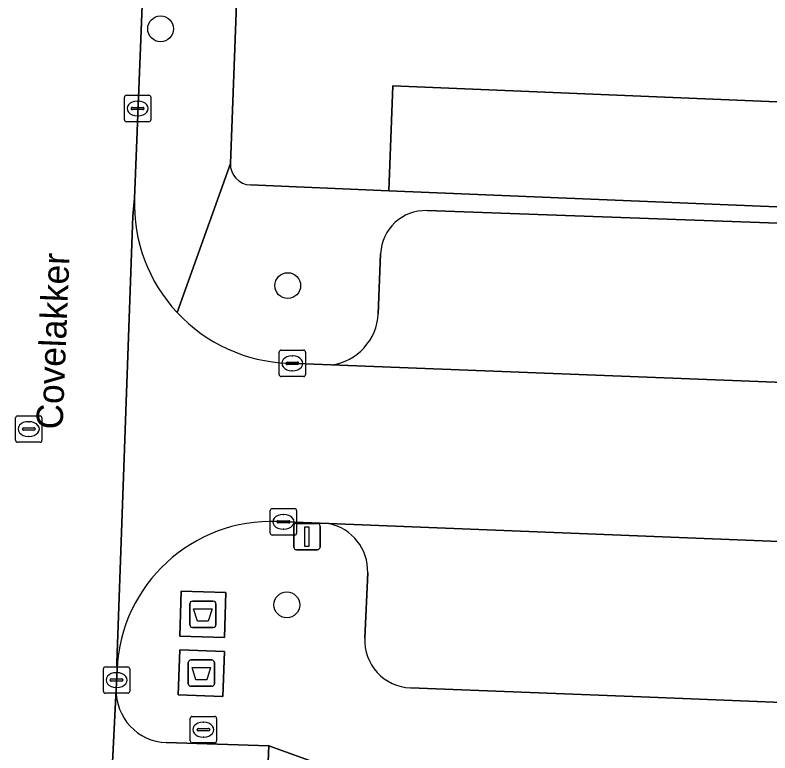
# Model space of a CAD drawing. Extents: x 161354 to 162026, y 386504 to 387460.
# Drawn here: x 161609.4 to 161638, y 386573.47 to 386601.44 of the extents above; entities that cross this region are included whole.
import ezdxf

# ---------------------------------------------------------------- set-up
doc = ezdxf.new("R2010")
doc.units = 0
for name, color, linetype in [('IMGEO_Afval_apart_plaats', 7, 'Continuous'), ('IMGEO_Boom', 7, 'Continuous'), ('IMGEO_Brandkraan', 7, 'Continuous'), ('IMGEO_Groenvoorziening', 7, 'Continuous'), ('IMGEO_Kolk', 7, 'Continuous'), ('IMGEO_Lichtmast', 7, 'Continuous'), ('IMGEO_Openbare_ruimte_label', 7, 'Continuous'), ('IMGEO_Parkeervlak_open', 7, 'Continuous'), ('IMGEO_Rijbaan_lokaal_open', 7, 'Continuous'), ('IMGEO_Rioolput', 7, 'Continuous'), ('IMGEO_Voetpad_gesloten', 7, 'Continuous'), ('IMGEO_Voetpad_open', 7, 'Continuous')]:
    doc.layers.add(name, color=color, linetype=linetype)

msp = doc.modelspace()

# ---------------------------------------------------------------- linework, layer by layer
at = {"layer": 'IMGEO_Afval_apart_plaats'}
for p, q in [((161616.02, 386578.324), (161616.02, 386579.124)), ((161616.02, 386579.124), (161616.02, 386578.324)), ((161616.12, 386579.224), (161616.91, 386579.224)), ((161616.91, 386579.224), (161616.12, 386579.224)), ((161617.01, 386579.124), (161617.01, 386578.324)), ((161617.01, 386578.324), (161617.01, 386579.124)), ((161616.91, 386578.224), (161616.12, 386578.224)), ((161616.12, 386578.224), (161616.91, 386578.224)), ((161616.062, 386576.994), (161616.852, 386576.994)), ((161616.852, 386576.994), (161616.062, 386576.994)), ((161615.962, 386576.094), (161615.962, 386576.894)), ((161615.962, 386576.894), (161615.962, 386576.094)), ((161616.952, 386576.894), (161616.952, 386576.094)), ((161616.952, 386576.094), (161616.952, 386576.894)), ((161616.852, 386575.994), (161616.062, 386575.994)), ((161616.062, 386575.994), (161616.852, 386575.994))]:
    msp.add_line(p, q, dxfattribs=at)
for points in [[(161616.163, 386578.938), (161616.867, 386578.938), (161616.718, 386578.468), (161616.312, 386578.468), (161616.163, 386578.938)], [(161616.105, 386576.708), (161616.809, 386576.708), (161616.66, 386576.238), (161616.254, 386576.238), (161616.105, 386576.708)]]:
    msp.add_lwpolyline(points, dxfattribs=at)
for centre, start, end in [((161616.12, 386579.124), 90, 180), ((161616.12, 386579.124), 90, 180), ((161616.91, 386579.124), 0, 90), ((161616.91, 386579.124), 360, 90), ((161616.12, 386578.324), 180, 270), ((161616.12, 386578.324), 180, 270), ((161616.91, 386578.324), 270, 0), ((161616.91, 386578.324), 270, 0), ((161616.062, 386576.894), 90, 180), ((161616.062, 386576.894), 90, 180), ((161616.852, 386576.894), 0, 90), ((161616.852, 386576.894), 360, 90), ((161616.062, 386576.094), 180, 270), ((161616.062, 386576.094), 180, 270), ((161616.852, 386576.094), 270, 0), ((161616.852, 386576.094), 270, 0)]:
    msp.add_arc(centre, 0.1, start, end, dxfattribs=at)
at = {"layer": 'IMGEO_Boom'}
for centre in [(161614.912, 386600.922), (161619.731, 386591.186), (161619.697, 386579.083)]:
    msp.add_circle(centre, 0.489, dxfattribs=at)
at = {"layer": 'IMGEO_Brandkraan'}
for p, q in [((161616.034, 386573.925), (161616.034, 386574.777)), ((161616.109, 386574.851), (161616.961, 386574.851)), ((161617.035, 386574.777), (161617.035, 386573.925)), ((161616.522, 386574.631), (161616.547, 386574.631)), ((161616.293, 386574.345), (161616.293, 386574.357)), ((161616.731, 386574.308), (161616.333, 386574.308)), ((161616.336, 386574.394), (161616.734, 386574.394)), ((161616.777, 386574.357), (161616.777, 386574.345)), ((161616.961, 386573.851), (161616.109, 386573.851)), ((161616.545, 386574.071), (161616.52, 386574.071))]:
    msp.add_line(p, q, dxfattribs=at)
for points in [[(161616.034, 386573.925), (161616.034, 386574.777)], [(161616.109, 386574.851), (161616.961, 386574.851)], [(161617.035, 386574.777), (161617.035, 386573.925)], [(161616.961, 386573.851), (161616.109, 386573.851)]]:
    msp.add_lwpolyline(points, dxfattribs=at)
for centre, radius, start, end in [((161616.111, 386574.775), 0.0765, 91.552, 178.448), ((161616.111, 386574.775), 0.0765, 91.552, 178.448), ((161616.959, 386574.775), 0.0765, 1.552, 88.448), ((161616.959, 386574.775), 0.0765, 1.552, 88.448), ((161616.333, 386574.354), 0.0403, 85.8775, 175.7526), ((161616.33, 386574.344), 0.0366, 178.938, 274.7102), ((161616.734, 386574.351), 0.043, 264.8664, 352.4533), ((161616.738, 386574.356), 0.0386, 1.7309, 96.639), ((161616.111, 386573.927), 0.0765, 181.552, 268.448), ((161616.111, 386573.927), 0.0765, 181.552, 268.448), ((161616.959, 386573.927), 0.0765, 271.552, 358.448), ((161616.959, 386573.927), 0.0765, 271.552, 358.448)]:
    msp.add_arc(centre, radius, start, end, dxfattribs=at)
for centre, major_axis, ratio, start_param, end_param in [((161616.521, 386574.351), (-0.387, 0.002), 0.722429, 4.712389, 7.853982), ((161616.546, 386574.351), (-0.39, 0.002), 0.717154, 1.570796, 4.712389)]:
    msp.add_ellipse(centre, major_axis=major_axis, ratio=ratio, start_param=start_param, end_param=end_param, dxfattribs=at)
at = {"layer": 'IMGEO_Groenvoorziening'}
for points in [[(161659.168, 386627.152), (161663.457, 386626.977), (161663.514, 386630.456), (161618.901, 386632.159), (161618.768, 386628.64), (161622.68, 386628.482), (161621.638, 386602.067), (161617.807, 386602.229), (161617.558, 386595.822)], [(161618.316, 386595.002), (161623.566, 386594.784), (161623.717, 386598.762), (161654.953, 386597.463), (161654.805, 386593.487), (161661.443, 386593.211)]]:
    msp.add_lwpolyline(points, dxfattribs=at)
msp.add_lwpolyline([(161654.805, 386593.487), (161654.953, 386597.463), (161623.717, 386598.762), (161623.566, 386594.784)], close=True, dxfattribs=at)
msp.add_arc((161618.35, 386595.794), 0.793, 177.974, 267.526, dxfattribs=at)
at = {"layer": 'IMGEO_Kolk'}
for p, q in [((161613.541, 386597.476), (161613.541, 386598.328)), ((161613.616, 386598.402), (161614.468, 386598.402)), ((161614.029, 386598.182), (161614.054, 386598.182)), ((161614.542, 386598.328), (161614.542, 386597.476)), ((161613.8, 386597.896), (161613.8, 386597.908)), ((161614.238, 386597.859), (161613.84, 386597.859)), ((161613.843, 386597.945), (161614.241, 386597.945)), ((161614.284, 386597.908), (161614.284, 386597.896)), ((161614.052, 386597.622), (161614.027, 386597.622)), ((161614.468, 386597.402), (161613.616, 386597.402)), ((161619.48, 386588.74), (161620.332, 386588.74)), ((161619.405, 386587.814), (161619.405, 386588.666)), ((161619.893, 386588.52), (161619.918, 386588.52)), ((161620.406, 386588.666), (161620.406, 386587.814)), ((161619.664, 386588.234), (161619.664, 386588.246)), ((161620.102, 386588.197), (161619.704, 386588.197)), ((161619.707, 386588.283), (161620.105, 386588.283)), ((161620.148, 386588.246), (161620.148, 386588.234)), ((161619.916, 386587.96), (161619.891, 386587.96)), ((161620.332, 386587.74), (161619.48, 386587.74)), ((161619.142, 386582.731), (161619.994, 386582.731)), ((161619.067, 386581.805), (161619.067, 386582.657)), ((161619.555, 386582.511), (161619.58, 386582.511)), ((161620.068, 386582.657), (161620.068, 386581.805)), ((161619.326, 386582.225), (161619.326, 386582.237)), ((161619.764, 386582.188), (161619.366, 386582.188)), ((161619.369, 386582.274), (161619.767, 386582.274)), ((161619.81, 386582.237), (161619.81, 386582.225)), ((161619.578, 386581.951), (161619.553, 386581.951)), ((161619.994, 386581.731), (161619.142, 386581.731)), ((161612.819, 386576.732), (161613.671, 386576.732)), ((161612.744, 386575.806), (161612.744, 386576.658)), ((161613.232, 386576.512), (161613.257, 386576.512)), ((161613.745, 386576.658), (161613.745, 386575.806)), ((161613.003, 386576.226), (161613.003, 386576.238)), ((161613.441, 386576.189), (161613.043, 386576.189)), ((161613.046, 386576.275), (161613.444, 386576.275)), ((161613.487, 386576.238), (161613.487, 386576.226)), ((161613.255, 386575.952), (161613.23, 386575.952)), ((161613.671, 386575.732), (161612.819, 386575.732))]:
    msp.add_line(p, q, dxfattribs=at)
for points in [[(161613.541, 386597.476), (161613.541, 386598.328)], [(161613.616, 386598.402), (161614.468, 386598.402)], [(161614.542, 386598.328), (161614.542, 386597.476)], [(161614.468, 386597.402), (161613.616, 386597.402)], [(161619.48, 386588.74), (161620.332, 386588.74)], [(161619.405, 386587.814), (161619.405, 386588.666)], [(161620.406, 386588.666), (161620.406, 386587.814)], [(161620.332, 386587.74), (161619.48, 386587.74)], [(161619.142, 386582.731), (161619.994, 386582.731)], [(161619.067, 386581.805), (161619.067, 386582.657)], [(161620.068, 386582.657), (161620.068, 386581.805)], [(161619.994, 386581.731), (161619.142, 386581.731)], [(161612.819, 386576.732), (161613.671, 386576.732)], [(161612.744, 386575.806), (161612.744, 386576.658)], [(161613.745, 386576.658), (161613.745, 386575.806)], [(161613.671, 386575.732), (161612.819, 386575.732)]]:
    msp.add_lwpolyline(points, dxfattribs=at)
for centre, radius, start, end in [((161613.618, 386598.326), 0.0765, 91.552, 178.448), ((161613.618, 386598.326), 0.0765, 91.552, 178.448), ((161614.466, 386598.326), 0.0765, 1.552, 88.448), ((161614.466, 386598.326), 0.0765, 1.552, 88.448), ((161613.84, 386597.905), 0.0403, 85.8775, 175.7526), ((161613.837, 386597.895), 0.0366, 178.938, 274.7102), ((161614.241, 386597.902), 0.043, 264.8664, 352.4533), ((161614.245, 386597.907), 0.0386, 1.7309, 96.639), ((161613.618, 386597.478), 0.0765, 181.552, 268.448), ((161613.618, 386597.478), 0.0765, 181.552, 268.448), ((161614.466, 386597.478), 0.0765, 271.552, 358.448), ((161614.466, 386597.478), 0.0765, 271.552, 358.448), ((161619.482, 386588.664), 0.0765, 91.552, 178.448), ((161619.482, 386588.664), 0.0765, 91.552, 178.448), ((161620.33, 386588.664), 0.0765, 1.552, 88.448), ((161620.33, 386588.664), 0.0765, 1.552, 88.448), ((161619.704, 386588.243), 0.0403, 85.8775, 175.7526), ((161619.701, 386588.233), 0.0366, 178.938, 274.7102), ((161620.105, 386588.24), 0.043, 264.8664, 352.4533), ((161620.109, 386588.245), 0.0386, 1.7309, 96.639), ((161619.482, 386587.816), 0.0765, 181.552, 268.448), ((161619.482, 386587.816), 0.0765, 181.552, 268.448), ((161620.33, 386587.816), 0.0765, 271.552, 358.448), ((161620.33, 386587.816), 0.0765, 271.552, 358.448), ((161619.144, 386582.655), 0.0765, 91.552, 178.448), ((161619.144, 386582.655), 0.0765, 91.552, 178.448), ((161619.992, 386582.655), 0.0765, 1.552, 88.448), ((161619.992, 386582.655), 0.0765, 1.552, 88.448), ((161619.366, 386582.234), 0.0403, 85.8775, 175.7526), ((161619.363, 386582.224), 0.0366, 178.938, 274.7102), ((161619.767, 386582.231), 0.043, 264.8664, 352.4533), ((161619.771, 386582.236), 0.0386, 1.7309, 96.639), ((161619.144, 386581.807), 0.0765, 181.552, 268.448), ((161619.144, 386581.807), 0.0765, 181.552, 268.448), ((161619.992, 386581.807), 0.0765, 271.552, 358.448), ((161619.992, 386581.807), 0.0765, 271.552, 358.448), ((161612.821, 386576.656), 0.0765, 91.552, 178.448), ((161612.821, 386576.656), 0.0765, 91.552, 178.448), ((161613.669, 386576.656), 0.0765, 1.552, 88.448), ((161613.669, 386576.656), 0.0765, 1.552, 88.448), ((161613.043, 386576.235), 0.0403, 85.8775, 175.7526), ((161613.04, 386576.225), 0.0366, 178.938, 274.7102), ((161613.444, 386576.232), 0.043, 264.8664, 352.4533), ((161613.448, 386576.237), 0.0386, 1.7309, 96.639), ((161612.821, 386575.808), 0.0765, 181.552, 268.448), ((161612.821, 386575.808), 0.0765, 181.552, 268.448), ((161613.669, 386575.808), 0.0765, 271.552, 358.448), ((161613.669, 386575.808), 0.0765, 271.552, 358.448)]:
    msp.add_arc(centre, radius, start, end, dxfattribs=at)
for centre, major_axis, ratio, start_param, end_param in [((161614.028, 386597.902), (-0.387, 0.002), 0.722429, 4.712389, 7.853982), ((161614.053, 386597.902), (-0.39, 0.002), 0.717154, 1.570796, 4.712389), ((161619.892, 386588.24), (-0.387, 0.002), 0.722429, 4.712389, 7.853982), ((161619.917, 386588.24), (-0.39, 0.002), 0.717154, 1.570796, 4.712389), ((161619.554, 386582.231), (-0.387, 0.002), 0.722429, 4.712389, 7.853982), ((161619.579, 386582.231), (-0.39, 0.002), 0.717154, 1.570796, 4.712389), ((161613.231, 386576.232), (-0.387, 0.002), 0.722429, 4.712389, 7.853982), ((161613.256, 386576.232), (-0.39, 0.002), 0.717154, 1.570796, 4.712389)]:
    msp.add_ellipse(centre, major_axis=major_axis, ratio=ratio, start_param=start_param, end_param=end_param, dxfattribs=at)
at = {"layer": 'IMGEO_Lichtmast'}
for p, q in [((161620.064, 386582.172), (161620.854, 386582.172)), ((161620.854, 386582.172), (161620.064, 386582.172)), ((161619.964, 386581.272), (161619.964, 386582.072)), ((161619.964, 386582.072), (161619.964, 386581.272)), ((161620.954, 386582.072), (161620.954, 386581.272)), ((161620.954, 386581.272), (161620.954, 386582.072)), ((161620.854, 386581.172), (161620.064, 386581.172)), ((161620.064, 386581.172), (161620.854, 386581.172))]:
    msp.add_line(p, q, dxfattribs=at)
msp.add_lwpolyline([(161620.384, 386582.047), (161620.534, 386582.047), (161620.534, 386581.297), (161620.384, 386581.297), (161620.384, 386582.047)], dxfattribs=at)
for centre, start, end in [((161620.064, 386582.072), 90, 180), ((161620.064, 386582.072), 90, 180), ((161620.854, 386582.072), 0, 90), ((161620.854, 386582.072), 360, 90), ((161620.064, 386581.272), 180, 270), ((161620.064, 386581.272), 180, 270), ((161620.854, 386581.272), 270, 0), ((161620.854, 386581.272), 270, 0)]:
    msp.add_arc(centre, 0.1, start, end, dxfattribs=at)
at = {"layer": 'IMGEO_Parkeervlak_open'}
for points in [[(161653.419, 386592.92), (161638.308, 386593.552), (161625.01, 386594.029)], [(161623.251, 386592.396), (161623.162, 386590.118)], [(161621.38, 386588.18), (161656.65, 386586.806)], [(161656.367, 386580.762), (161621.29, 386582.163)], [(161622.761, 386580.296), (161622.65, 386577.818)], [(161613.23, 386575.891), (161612.029, 386551.931)], [(161624.377, 386575.939), (161633.449, 386575.581), (161652.214, 386574.826)], [(161618.799, 386568.7), (161619.011, 386573.737), (161615.128, 386573.86)]]:
    msp.add_lwpolyline(points, dxfattribs=at)
for centre, radius, start, end in [((161624.949, 386592.33), 1.7, 87.9596, 177.7857), ((161621.105, 386590.221), 2.06, 277.6731, 357.1295), ((161620.921, 386580.359), 1.841, 358.0237, 78.4451), ((161624.449, 386577.738), 1.801, 177.4675, 267.7051), ((161615.204, 386575.833), 1.975, 178.3213, 267.8012)]:
    msp.add_arc(centre, radius, start, end, dxfattribs=at)
at = {"layer": 'IMGEO_Rijbaan_lokaal_open'}
for points in [[(161613.924, 386594.486), (161614.498, 386608.818), (161607.433, 386609.1), (161606.347, 386581.946), (161605.615, 386563.622), (161605.454, 386559.596)], [(161599.714, 386553.61), (161599.434, 386546.759), (161603.009, 386546.619), (161603.104, 386546.651), (161611.806, 386546.251), (161611.869, 386546.939), (161611.972, 386550.089), (161612.029, 386551.931), (161613.23, 386575.891), (161613.261, 386576.63), (161613.255, 386576.896), (161613.862, 386593.821), (161613.924, 386594.486)], [(161613.924, 386594.486), (161613.862, 386593.821), (161613.255, 386576.896), (161613.261, 386576.63)], [(161658.318, 386586.741), (161656.65, 386586.806), (161621.38, 386588.18), (161619.743, 386588.245)], [(161619.349, 386582.241), (161621.29, 386582.163), (161656.367, 386580.762), (161658.365, 386580.682)]]:
    msp.add_lwpolyline(points, dxfattribs=at)
for centre, radius, start, end in [((161619.959, 386594.281), 6.039, 178.0519, 223.0021), ((161619.96, 386594.279), 6.038, 222.9891, 267.9443), ((161619.118, 386576.384), 5.862, 87.7396, 177.5908)]:
    msp.add_arc(centre, radius, start, end, dxfattribs=at)
at = {"layer": 'IMGEO_Rioolput'}
for p, q in [((161609.415, 386585.322), (161609.415, 386586.174)), ((161609.49, 386586.248), (161610.342, 386586.248)), ((161610.416, 386586.174), (161610.416, 386585.322)), ((161609.903, 386586.028), (161609.928, 386586.028)), ((161609.674, 386585.742), (161609.674, 386585.754)), ((161610.112, 386585.705), (161609.714, 386585.705)), ((161609.717, 386585.791), (161610.115, 386585.791)), ((161610.158, 386585.754), (161610.158, 386585.742)), ((161609.926, 386585.468), (161609.901, 386585.468)), ((161610.342, 386585.248), (161609.49, 386585.248))]:
    msp.add_line(p, q, dxfattribs=at)
for points in [[(161609.415, 386585.322), (161609.415, 386586.174)], [(161609.49, 386586.248), (161610.342, 386586.248)], [(161610.416, 386586.174), (161610.416, 386585.322)], [(161610.342, 386585.248), (161609.49, 386585.248)]]:
    msp.add_lwpolyline(points, dxfattribs=at)
for centre, radius, start, end in [((161609.492, 386586.172), 0.0765, 91.552, 178.448), ((161609.492, 386586.172), 0.0765, 91.552, 178.448), ((161610.34, 386586.172), 0.0765, 1.552, 88.448), ((161610.34, 386586.172), 0.0765, 1.552, 88.448), ((161609.714, 386585.751), 0.0403, 85.8775, 175.7526), ((161609.711, 386585.741), 0.0366, 178.938, 274.7102), ((161610.115, 386585.748), 0.043, 264.8664, 352.4533), ((161610.119, 386585.753), 0.0386, 1.7309, 96.639), ((161609.492, 386585.324), 0.0765, 181.552, 268.448), ((161609.492, 386585.324), 0.0765, 181.552, 268.448), ((161610.34, 386585.324), 0.0765, 271.552, 358.448), ((161610.34, 386585.324), 0.0765, 271.552, 358.448)]:
    msp.add_arc(centre, radius, start, end, dxfattribs=at)
for centre, major_axis, ratio, start_param, end_param in [((161609.902, 386585.748), (-0.387, 0.002), 0.722429, 4.712389, 7.853982), ((161609.927, 386585.748), (-0.39, 0.002), 0.717154, 1.570796, 4.712389)]:
    msp.add_ellipse(centre, major_axis=major_axis, ratio=ratio, start_param=start_param, end_param=end_param, dxfattribs=at)
at = {"layer": 'IMGEO_Voetpad_gesloten'}
for points in [[(161617.384, 386579.557), (161615.693, 386579.604), (161615.646, 386577.891), (161617.337, 386577.844)], [(161617.331, 386577.319), (161615.643, 386577.378), (161615.583, 386575.668), (161617.272, 386575.61)]]:
    msp.add_lwpolyline(points, close=True, dxfattribs=at)
at = {"layer": 'IMGEO_Voetpad_open'}
for points in [[(161618.768, 386628.64), (161618.901, 386632.159), (161615.437, 386632.291), (161614.609, 386611.596), (161614.498, 386608.818), (161613.924, 386594.486)], [(161615.543, 386590.162), (161617.558, 386595.822), (161617.807, 386602.229), (161618.768, 386628.64)], [(161617.558, 386595.822), (161615.543, 386590.162)], [(161661.443, 386593.211), (161654.805, 386593.487), (161623.566, 386594.784), (161618.316, 386595.002)], [(161625.01, 386594.029), (161638.308, 386593.552), (161653.419, 386592.92)], [(161623.162, 386590.118), (161623.251, 386592.396)], [(161619.743, 386588.245), (161621.38, 386588.18)], [(161621.29, 386582.163), (161619.349, 386582.241)], [(161622.65, 386577.818), (161622.761, 386580.296)], [(161613.261, 386576.63), (161613.23, 386575.891)], [(161652.214, 386574.826), (161633.449, 386575.581), (161624.377, 386575.939)], [(161615.128, 386573.86), (161619.011, 386573.737), (161621.046, 386573.007), (161627.941, 386572.685), (161629.721, 386572.679), (161637.151, 386572.398), (161650.358, 386571.749), (161660.933, 386571.465), (161663.903, 386571.385), (161664.002, 386574.56)], [(161620.187, 386553.357), (161621.046, 386573.007), (161619.011, 386573.737), (161618.799, 386568.7), (161617.893, 386553.479), (161613.712, 386553.603)]]:
    msp.add_lwpolyline(points, dxfattribs=at)
for points in [[(161617.337, 386577.844), (161615.646, 386577.891), (161615.693, 386579.604), (161617.384, 386579.557)], [(161617.272, 386575.61), (161615.583, 386575.668), (161615.643, 386577.378), (161617.331, 386577.319)]]:
    msp.add_lwpolyline(points, close=True, dxfattribs=at)
for centre, radius, start, end in [((161618.35, 386595.794), 0.793, 177.974, 267.526), ((161619.959, 386594.281), 6.039, 178.0519, 223.0021), ((161624.949, 386592.33), 1.7, 87.9596, 177.7857), ((161619.96, 386594.279), 6.038, 222.9891, 267.9443), ((161621.105, 386590.221), 2.06, 277.6731, 357.1295), ((161619.118, 386576.384), 5.862, 87.7396, 177.5908), ((161620.921, 386580.359), 1.841, 358.0237, 78.4451), ((161624.449, 386577.738), 1.801, 177.4675, 267.7051), ((161615.204, 386575.833), 1.975, 178.3213, 267.8012)]:
    msp.add_arc(centre, radius, start, end, dxfattribs=at)

# ---------------------------------------------------------------- texts
at = {"layer": 'IMGEO_Openbare_ruimte_label'}
msp.add_text('Covelakker', height=1, rotation=87.7071, dxfattribs=at).set_placement((161611.195, 386585.72))

doc.saveas('drawing.dxf')
